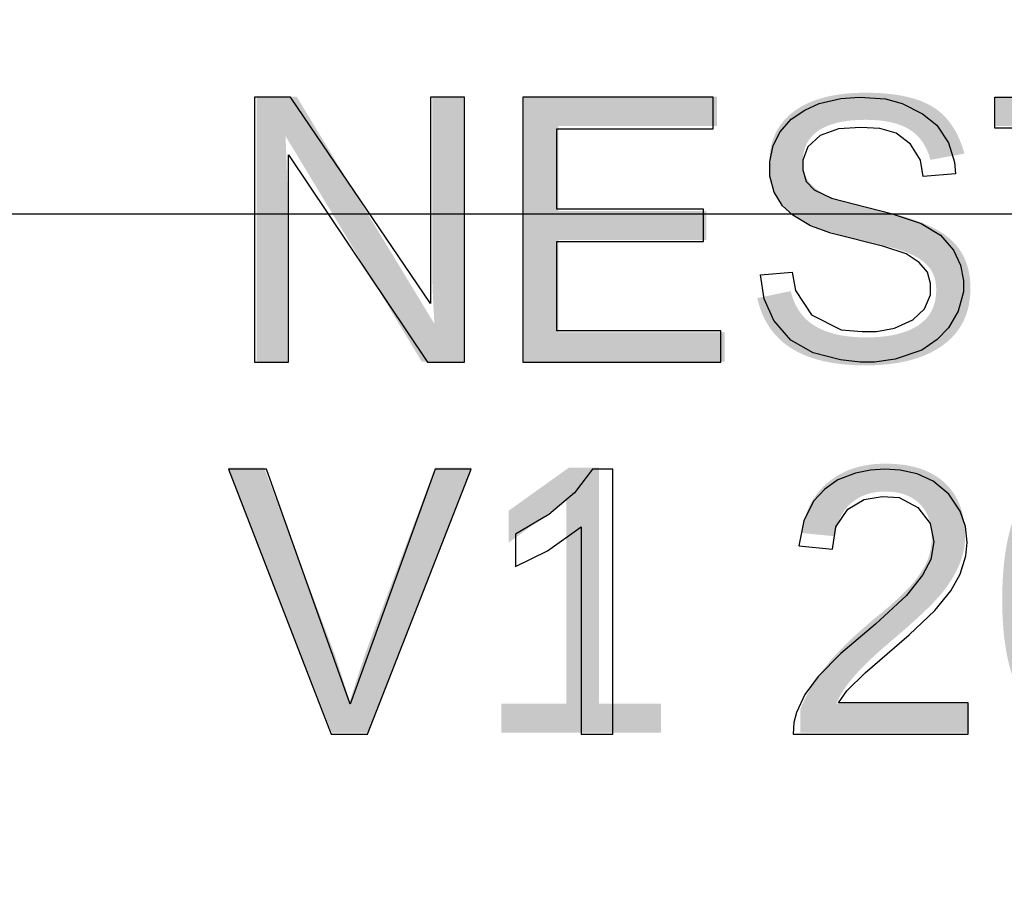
# Model space of a CAD drawing. Extents: x -63500 to 63500, y -63500 to 63500.
# Tile 280 of 296: x 21107 to 28355, y 20078 to 26429. Entities that reach past the tile are written whole.
import ezdxf

# ---------------------------------------------------------------- set-up
doc = ezdxf.new("R2010")
doc.units = 13
doc.header["$MEASUREMENT"] = 0
for name, color, linetype in [('1_Metal', 2, 'Continuous'), ('2_Electrodes', 5, 'Continuous'), ('3_Outline', 4, 'Continuous')]:
    doc.layers.add(name, color=color, linetype=linetype)
doc.styles.get("Standard").update_dxf_attribs({"font": 'arial.ttf'})

msp = doc.modelspace()

# ---------------------------------------------------------------- linework, layer by layer
msp.add_line((0, 25000), (34000, 25000))
for radius in [50000, 47500, 45000]:
    msp.add_circle((0, 0), radius)
at = {"layer": '1_Metal'}
msp.add_lwpolyline([(-50000, 0, -1), (50000, 0), (51000, 0, 1), (-51000, 0)], format="xyb", close=True, dxfattribs=at)
for points in [[(22836.9, 25859.5), (22836.9, 23908.6), (23086.8, 23908.6), (23086.8, 25434.1), (24108.9, 23908.6), (24380.6, 23908.6), (24380.6, 25859.5), (24130.6, 25859.5), (24130.6, 24340.1), (23100.9, 25859.5), (22836.9, 25859.5)], [(26210.9, 25624.6), (26210.9, 25859.5), (24809.8, 25859.5), (24809.8, 23908.6), (26267.7, 23908.6), (26267.7, 24138.8), (25060.6, 24138.8), (25060.6, 24796.5), (26139.9, 24796.5), (26139.9, 25033.1), (25060.6, 25033.1), (25060.6, 25624.6), (26210.9, 25624.6)], [(26560.2, 24551), (26792.7, 24570.5), (26817.8, 24434.8), (26935.1, 24256.6), (27154.2, 24145.6), (27307.7, 24134.1), (27414.2, 24134.1), (27547.8, 24157.7), (27682.1, 24219.1), (27768.6, 24299.8), (27812.1, 24403.3), (27812.1, 24486.9), (27788.5, 24570.9), (27729.1, 24641.1), (27631.7, 24704.1), (27467.6, 24759.9), (27078.9, 24857), (26928.9, 24910), (26799, 24988.9), (26723.6, 25057.8), (26661, 25159.9), (26628.7, 25277.8), (26628.7, 25382.7), (26654.1, 25502.5), (26706, 25602.6), (26785.9, 25697), (26886.6, 25762.1), (26991.2, 25811.5), (27151.6, 25848), (27290.3, 25859.5), (27479.6, 25845.2), (27603.6, 25811.4), (27753.3, 25736.3), (27857.7, 25652.7), (27944.6, 25522.1), (27988.4, 25379.3), (27996.4, 25294), (27758, 25274.3), (27738.3, 25393.8), (27663.9, 25511.9), (27558.9, 25592.8), (27439.3, 25627.1), (27299.4, 25635.8), (27134.6, 25625.2), (26999.9, 25575.9), (26909.9, 25492.4), (26871.8, 25395.3), (26871.8, 25322.8), (26897.6, 25238.6), (26956.1, 25176.6), (27083.6, 25115.7), (27522.5, 25002.4), (27742.8, 24928.6), (27884.2, 24842.7), (27981.6, 24732.5), (28032, 24621.1), (28055.5, 24509.8), (28055.5, 24425.2), (28014.6, 24283.3), (27945.3, 24161.1), (27861.4, 24075), (27747.9, 23996.2), (27551.3, 23928.5), (27400.3, 23908.6), (27294.9, 23908.6), (27150.2, 23924.1), (26947.2, 23975.7), (26784.6, 24069.1), (26658, 24214.5), (26586.3, 24373.2), (26560.2, 24551)], [(28286.4, 25630.6), (28286.4, 25859.5), (29827.3, 25859.5), (29827.3, 25637.4), (29191.8, 25637.4), (29191.8, 23908.6), (28932.2, 23908.6), (28932.2, 25630.6), (28286.4, 25630.6)], [(22645.3, 23119.1), (23401, 21168.2), (23667, 21168.2), (24430.6, 23119.1), (24166.1, 23119.1), (23539.5, 21389.9), (22924.8, 23119.1), (22645.3, 23119.1)], [(24756.8, 22640.1), (24756.8, 22404.1), (24992.9, 22519.5), (25239.4, 22695.1), (25239.4, 21168.2), (25474.5, 21168.2), (25474.5, 23119.1), (25324.4, 23119.1), (25190.2, 22944.8), (25002.9, 22785.5), (24756.8, 22640.1)], [(26843.8, 22556), (27090.7, 22529.7), (27116.1, 22694.6), (27203, 22825.1), (27324.5, 22897.3), (27456, 22919.5), (27580.6, 22909.8), (27719.7, 22837.3), (27808.7, 22718.5), (27835.9, 22584.9), (27814.5, 22453.7), (27752.7, 22338.3), (27634.8, 22190.6), (27406.1, 21977.7), (27152.7, 21762.5), (26984, 21593.1), (26887.1, 21461.3), (26824.3, 21328.1), (26805.2, 21253.5), (26799.7, 21168.2), (28089.1, 21168.2), (28089.1, 21399.1), (27134.6, 21399.1), (27195.6, 21487.3), (27331.7, 21620.4), (27654.5, 21898.9), (27844.4, 22079.6), (27961.5, 22223.6), (28031.1, 22346.5), (28073, 22482.3), (28080.6, 22579.7), (28069, 22698.3), (28030.3, 22811), (27947.9, 22934.7), (27832.1, 23031.5), (27713.4, 23085.5), (27587.9, 23112.4), (27475.4, 23119.1), (27370, 23112.1), (27260.7, 23090.2), (27130.5, 23040.3), (27033.3, 22973.5), (26951.4, 22883), (26880.1, 22738.3), (26843.8, 22556)]]:
    msp.add_lwpolyline(points, close=True, dxfattribs=at)
at = {"layer": '2_Electrodes'}
msp.add_lwpolyline([(47500, 0, 1), (-47500, 0), (-51000, 0, -1), (51000, 0)], format="xyb", close=True, dxfattribs=at)
at = {"layer": '3_Outline'}
msp.add_lwpolyline([(47500, 0, 1), (-47500, 0), (-51000, 0, -1), (51000, 0)], format="xyb", close=True, dxfattribs=at)

# ---------------------------------------------------------------- texts
for s, p in [('NEST 4', (22627.3, 23911.3)), ('V1 2023', (22627.3, 21180))]:
    msp.add_text(s, height=1950.94).set_placement(p)

doc.saveas('drawing.dxf')
